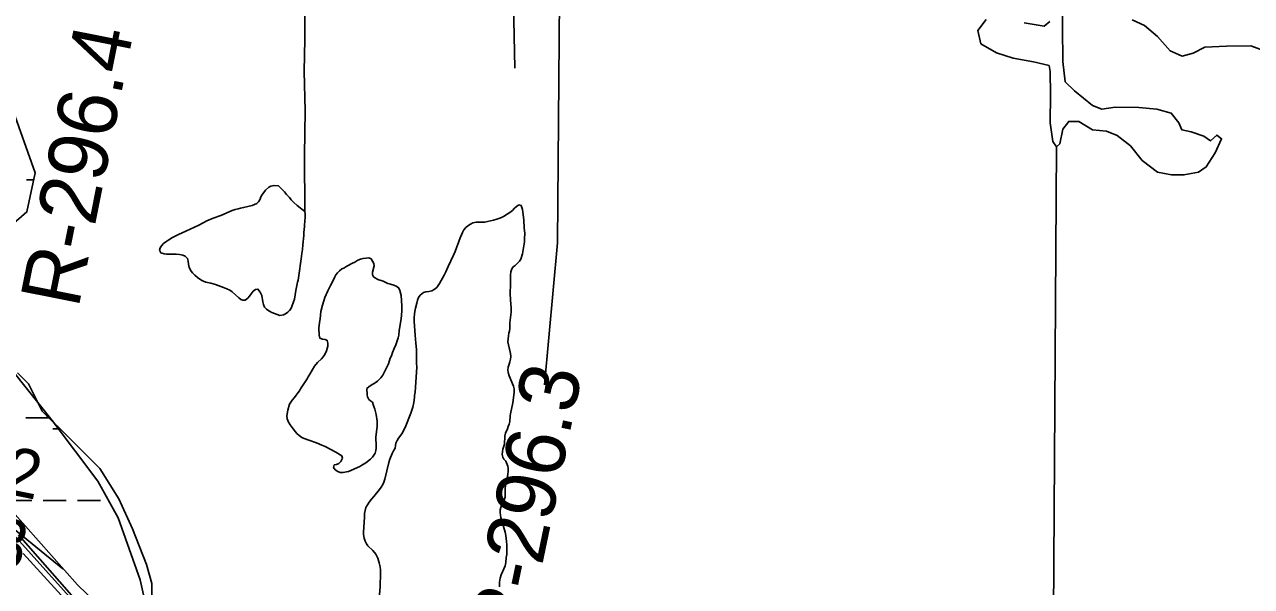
# Model space of a CAD drawing. Extents: x 3161615 to 3199515, y 867541 to 892976.
# Drawn here: x 3189551 to 3191264, y 884130 to 884915 of the extents above; entities that cross this region are included whole.
import ezdxf

# ---------------------------------------------------------------- set-up
doc = ezdxf.new("R2010")
doc.units = 0
for name, color, linetype in [('V-LEVE-TOET', 7, 'Continuous'), ('V-RIVR-RANG', 7, 'Continuous'), ('V-RIVR-RANG-IDEN', 7, 'Continuous'), ('V-SITE-VEGE', 7, 'Continuous'), ('V-TOPO-MINR', 7, 'Continuous'), ('V-TOPO-SHOR', 7, 'Continuous'), ('V-WETL-SWMP', 7, 'Continuous')]:
    doc.layers.add(name, color=color, linetype=linetype)

msp = doc.modelspace()

# ---------------------------------------------------------------- linework, layer by layer
at = {"layer": 'V-LEVE-TOET'}
msp.add_lwpolyline([(3189542.2, 884202.2), (3189629.8, 884102.3)], dxfattribs=at)
at = {"layer": 'V-SITE-VEGE'}
msp.add_lwpolyline([(3189541, 884428.5), (3189556.3, 884413.2), (3189575.4, 884375), (3189613.7, 884336.7), (3189655.7, 884294.7), (3189682.4, 884252.6), (3189701.6, 884210.6), (3189720.7, 884160.9), (3189728.3, 884134.1), (3189728.3, 884103.5), (3189736, 884061.4), (3189755.1, 884027), (3189778, 884000.3), (3189800.9, 883977.3), (3189804.7, 883962), (3189804.7, 883946.7), (3189781.8, 883946.7), (3189747.4, 883958.2), (3189548.7, 884176.2)], dxfattribs=at)
at = {"layer": 'V-TOPO-MINR'}
msp.add_lwpolyline([(3189536, 884210.1), (3189604.2, 884154.5)], dxfattribs=at)
at = {"layer": 'V-TOPO-SHOR'}
msp.add_line((3190991.3, 884744.4), (3190987.1, 884070), dxfattribs=at)
for points in [[(3189942.2, 884654), (3189941.7, 884732.5), (3189942.3, 884794.6), (3189941.2, 884849.5), (3189941.9, 884894.9), (3189942.3, 884964.3), (3189940.9, 885036.3), (3189939.3, 885103.6), (3189938.1, 885176.1), (3189939.6, 885235), (3189937.7, 885276.1), (3189935.1, 885284.2), (3189925.2, 885294.5), (3189917.9, 885300.8), (3189907.4, 885305), (3189881.2, 885308.3), (3189857.7, 885311.2), (3189827.3, 885318.1), (3189815.6, 885344)], [(3190235.2, 884854.5), (3190225.8, 885304.2), (3190084.3, 885325.8)], [(3190276.5, 884411.9), (3190294.7, 884610.1), (3190300.1, 885293.4)], [(3190999.3, 884953.5), (3190999.8, 884911.2)], [(3190999.8, 884911.2), (3191000.1, 884863.4), (3191003.3, 884835.4), (3191016.7, 884822.4), (3191041.7, 884802), (3191054.7, 884797.1), (3191073.3, 884799.6), (3191106.4, 884799.4), (3191131.5, 884797.1), (3191151.7, 884791.4), (3191162, 884778.1), (3191166.6, 884768.1), (3191179.5, 884765.1), (3191197, 884759.4), (3191206.4, 884752.7), (3191215.1, 884760.8), (3191221.8, 884755.6), (3191213, 884735.9), (3191200.4, 884716.3), (3191189.6, 884708.9), (3191169.4, 884705.2), (3191152.2, 884705.2), (3191132.5, 884708.8), (3191111, 884725.3), (3191094.6, 884745.6), (3191076.1, 884760.4), (3191061, 884766.2), (3191041.6, 884768.1), (3191022.6, 884779.9), (3191008.5, 884779.8), (3191000.3, 884769), (3190995.9, 884748.6), (3190991.3, 884744.4), (3190986.3, 884752), (3190982.5, 884777.9), (3190983.1, 884817.5), (3190982.5, 884849.5), (3190981, 884857.8), (3190959.4, 884863.1), (3190930.8, 884868.2), (3190907.6, 884875.7), (3190886, 884888.3), (3190881.4, 884907.1), (3190893.3, 884922.2)], [(3191280.2, 884879.1), (3191262.8, 884885.5), (3191228.8, 884884.9), (3191198.7, 884883.4), (3191182.3, 884875.2), (3191166.9, 884870.9), (3191150.1, 884878.5), (3191132.4, 884898.7), (3191114.2, 884914.1), (3191097, 884921.8)], [(3190946.4, 884917.4), (3190974, 884913), (3190982, 884919.6)], [(3189942.2, 884654), (3189931.3, 884662.5), (3189926.4, 884666.4), (3189923.1, 884670.1), (3189920.7, 884673.4), (3189916.6, 884677.6), (3189913.7, 884681.3), (3189905.1, 884689.7), (3189899, 884690.4), (3189894.4, 884689.4), (3189891.6, 884688.1), (3189887, 884683.6), (3189884.8, 884680.6), (3189882.7, 884678.3), (3189880.4, 884674.6), (3189879.4, 884671.3), (3189877.3, 884667.3), (3189874.8, 884665.4), (3189868.5, 884662.4), (3189856.5, 884659.5), (3189852.2, 884658.5), (3189848.7, 884657.9), (3189844.8, 884656.9), (3189840.5, 884655.3), (3189824.9, 884648.4), (3189814, 884644.5), (3189805.3, 884640.8), (3189800.2, 884638), (3189793.8, 884634.9), (3189775.7, 884626.4), (3189765.4, 884621.9), (3189757.1, 884617.6), (3189752.2, 884614.3), (3189747.7, 884611.5), (3189744.6, 884609.2), (3189741.7, 884606.2), (3189740, 884603.3), (3189739.2, 884599.8), (3189741, 884596.3), (3189745.6, 884594.7), (3189749, 884594.2), (3189762.4, 884594.4), (3189766.9, 884594), (3189771.6, 884592.9), (3189775.1, 884591.4), (3189778, 884588.1), (3189779, 884584.4), (3189779.4, 884580.3), (3189780.4, 884575.8), (3189783.3, 884570.7), (3189785.3, 884568.4), (3189788.4, 884565.1), (3189792.1, 884561.8), (3189798, 884557.7), (3189803.7, 884555.2), (3189810.7, 884553.7), (3189817.1, 884552), (3189828.6, 884547.9), (3189833.3, 884546), (3189837.2, 884544), (3189840.6, 884541.7), (3189849.7, 884533.4), (3189852.7, 884531.2), (3189855.4, 884529.9), (3189858.7, 884530.3), (3189862.2, 884532.8), (3189864.7, 884535.8), (3189867.1, 884539.1), (3189870, 884542.8), (3189872.9, 884544.8), (3189876.4, 884545.6), (3189879.7, 884541.5), (3189881.9, 884536.6), (3189883.3, 884527.8), (3189884.1, 884524.1), (3189885.8, 884520.5), (3189888.4, 884517.5), (3189891.9, 884515), (3189895.8, 884512.7), (3189906.9, 884508.6), (3189912, 884509.6), (3189915.1, 884511.2), (3189918.4, 884513.2), (3189920.7, 884515.5), (3189922.5, 884518.1), (3189923.8, 884521.2), (3189926.3, 884528), (3189927.5, 884531.7), (3189929.4, 884543.6), (3189931.7, 884555.1), (3189932.5, 884558), (3189933.8, 884564.7), (3189937, 884587.7), (3189937.8, 884595.3), (3189938.5, 884601.1), (3189939.1, 884607.6), (3189940.6, 884620.4), (3189940.8, 884624.5), (3189941.7, 884632.9), (3189941.7, 884636), (3189942.1, 884639.7)], [(3189942.1, 884639.7), (3189942.5, 884646.9), (3189942.4, 884650.8), (3189942.2, 884654)], [(3190029.4, 884244.2), (3190031.9, 884248), (3190034.9, 884251.9), (3190038.1, 884255.8), (3190046.4, 884265.5), (3190048.6, 884268.7), (3190050.8, 884272.6), (3190052.3, 884276), (3190053.9, 884280.2), (3190059.4, 884303.1), (3190060.7, 884307.8), (3190064, 884315.9), (3190065.8, 884319.8), (3190067.9, 884323.3), (3190068.4, 884326.8), (3190069.2, 884330.3), (3190070.7, 884334.1), (3190072.8, 884337.4), (3190077.2, 884343.4), (3190082.1, 884352), (3190090, 884372), (3190092.8, 884380.6), (3190094.1, 884387), (3190095.1, 884393.9), (3190095.3, 884397), (3190096.1, 884401.6), (3190098.2, 884436.3), (3190097.9, 884442.2), (3190098, 884448.8), (3190097.8, 884461.3), (3190097.1, 884469.9), (3190095.9, 884481.2), (3190094.8, 884500.3), (3190094.8, 884505.4), (3190095, 884511), (3190095.4, 884514.4), (3190096.3, 884518.9), (3190098.3, 884526.1), (3190099.2, 884530), (3190100.8, 884533.6), (3190102.9, 884537), (3190105.1, 884539.1), (3190107.8, 884540.8), (3190110.9, 884541.7), (3190114.9, 884542.4), (3190119.1, 884543.3), (3190122.7, 884545), (3190126.1, 884548), (3190128.2, 884550.4), (3190130.1, 884553.4), (3190136.4, 884565.1), (3190138.8, 884569.9), (3190141.9, 884577), (3190149.7, 884593.1), (3190151.9, 884598.2), (3190159, 884617.4), (3190160.5, 884621.3), (3190162.2, 884624.8), (3190164, 884628.2), (3190166.9, 884631.5), (3190169.6, 884634.1), (3190173.2, 884636.5), (3190176.6, 884638.2), (3190181.2, 884639), (3190184.7, 884639.3), (3190188.4, 884639.1), (3190193.1, 884639.1), (3190196.9, 884639.8), (3190205.5, 884641.7), (3190208.6, 884642.9), (3190213, 884644.2), (3190216.4, 884645.6), (3190219.2, 884647), (3190224.6, 884650.5), (3190228.1, 884652.6), (3190231.7, 884655.4), (3190234.5, 884658.6), (3190237.3, 884661), (3190240.6, 884663.1), (3190243.8, 884662.6), (3190245, 884659.7), (3190245.7, 884656.6), (3190246.4, 884653), (3190247.6, 884642.2), (3190248.4, 884630.6), (3190248.9, 884623.7), (3190248.8, 884615.8), (3190248.5, 884611.7), (3190246.1, 884594.8), (3190243.7, 884587.4), (3190241.6, 884584.4), (3190235.8, 884578.5), (3190233, 884576.5), (3190230.8, 884573.7), (3190229.6, 884569.6), (3190228.9, 884565.1), (3190229.1, 884552.9), (3190228.6, 884538.8), (3190229.6, 884523.6), (3190230, 884520.5), (3190230.2, 884513.3)], [(3189185.2, 884612.3), (3189346.2, 884412.7), (3189646.2, 884079.1), (3189748.6, 883965.5), (3189826.4, 883944)], [(3190028.5, 884406.8), (3190031.4, 884409.1), (3190034.6, 884411.1), (3190040.4, 884414.4), (3190043.3, 884416.8), (3190048.2, 884421.5), (3190050.7, 884425.2), (3190058.6, 884441.2), (3190061.1, 884449), (3190062.8, 884452.5), (3190064.6, 884456.8), (3190066.5, 884462.5), (3190068.8, 884467.9), (3190072.3, 884477.5), (3190073.1, 884481.4), (3190073.8, 884487.8), (3190076.3, 884504.2), (3190077.6, 884514.7), (3190077.4, 884522.2), (3190076.4, 884536.4), (3190074.8, 884543.8), (3190073.4, 884547.1), (3190070.5, 884549.4), (3190066.2, 884551), (3190061.5, 884552.3), (3190057.8, 884553.6), (3190051.3, 884556.5), (3190043.7, 884559.2), (3190037.7, 884562.5), (3190036.3, 884565.6), (3190036.5, 884569), (3190038.6, 884577.9), (3190038.4, 884581.4), (3190036.6, 884584.6), (3190034.5, 884587.9), (3190031.1, 884589.2), (3190027.4, 884589), (3190023.2, 884588.4), (3190019.5, 884587.4), (3190016, 884585.8), (3190011.9, 884583.3), (3190008.4, 884581.7), (3190000.4, 884577.6), (3189996.3, 884575), (3189993.6, 884573.7), (3189990.3, 884571.3), (3189987.6, 884568.4), (3189985.4, 884565.7), (3189983.7, 884562.9), (3189980, 884554.7), (3189977.7, 884550.6), (3189975.6, 884545.9), (3189974, 884543.2), (3189970, 884533.6), (3189968.4, 884529.3), (3189966.5, 884523.3), (3189964.4, 884514.3), (3189963.3, 884504.2), (3189962.3, 884498.9), (3189961.6, 884490.9), (3189962.2, 884481), (3189963, 884476.9), (3189966.7, 884475.4), (3189970.2, 884475.2), (3189973.3, 884473.8), (3189974.3, 884469.9), (3189973.9, 884466), (3189972.4, 884459.2), (3189970.1, 884454.1), (3189967.8, 884450.8), (3189965.2, 884448.1), (3189959.8, 884443), (3189955.7, 884438.1), (3189948.8, 884426.6), (3189946.6, 884422.9), (3189945.3, 884420.1), (3189935.8, 884406.1), (3189934.4, 884403.3), (3189932.5, 884401), (3189930, 884397.3), (3189927.6, 884394.3), (3189924.1, 884390.4), (3189922.2, 884387.7), (3189920.7, 884384.6), (3189918.2, 884376.6), (3189917, 884368.4), (3189917.4, 884364.1), (3189919.4, 884359.4), (3189921.5, 884355.9), (3189925.7, 884350.3), (3189929, 884346.2), (3189930.9, 884343.9), (3189934.1, 884341), (3189938, 884338.2), (3189940.9, 884336.9), (3189947.7, 884334.6), (3189958.1, 884330.7), (3189965.7, 884327.6), (3189970.2, 884325.5), (3189985.4, 884317.6), (3189993.6, 884312.5)], [(3190230.2, 884513.3), (3190228.3, 884498.6), (3190228.3, 884490.8), (3190227.9, 884487), (3190227, 884483.9), (3190226.4, 884480.3), (3190225.5, 884472.1), (3190226.2, 884467.6), (3190229.3, 884455.4), (3190229.6, 884451.5), (3190229.1, 884447.5), (3190228.3, 884444.1), (3190227.2, 884440.9), (3190226, 884436.6), (3190225.3, 884432.9), (3190225.7, 884428.9), (3190227.2, 884424.6), (3190233.5, 884409.9), (3190234.3, 884406.2), (3190234.4, 884401.7), (3190233.1, 884393.7), (3190232.2, 884386.6), (3190229.1, 884371.4), (3190228.8, 884368.3), (3190228.4, 884360.5), (3190227.4, 884356.8), (3190226, 884353.8), (3190224.7, 884350.4), (3190222, 884344.2), (3190221.2, 884340.2), (3190220.6, 884329.1), (3190218.3, 884321.9), (3190217.8, 884318.2), (3190217.6, 884314.3), (3190218.2, 884310.7), (3190219.9, 884307.8), (3190222.6, 884305)], [(3189993.6, 884312.5), (3189994.4, 884309.2), (3189992.1, 884304.7), (3189989.4, 884302), (3189986.1, 884300.6), (3189983.1, 884299.8), (3189982.2, 884296.5), (3189984.1, 884293.2), (3189988.1, 884290.5), (3189991.4, 884289.1), (3189995.1, 884289.2), (3190002.9, 884290.9), (3190006.4, 884292.1), (3190015.3, 884296.5), (3190018.6, 884297.8), (3190021.5, 884299.4), (3190027.2, 884302.7), (3190033.6, 884308), (3190036.3, 884310.8), (3190038.2, 884313.3), (3190040, 884316.2), (3190041.1, 884319.9), (3190041.7, 884323.4), (3190041.5, 884330.5), (3190041.1, 884334.5), (3190041.1, 884339.2), (3190043, 884353.8), (3190042.9, 884361.1), (3190041.7, 884370.4), (3190039.7, 884378), (3190038.4, 884381.5), (3190037.6, 884384.4), (3190036.4, 884387.5), (3190033.5, 884389.5), (3190031.1, 884391.4), (3190029.6, 884394.9), (3190028.8, 884397.8), (3190028.5, 884406.8)], [(3190222.6, 884305), (3190225.4, 884298), (3190225.8, 884295), (3190225.9, 884290.5), (3190225.6, 884287.1), (3190224.9, 884283.8), (3190222.1, 884272.5), (3190221.6, 884265.4), (3190221.7, 884262), (3190221.6, 884254.7), (3190220.5, 884251.3), (3190217.5, 884244.4), (3190215.6, 884240.6), (3190214.8, 884237.2), (3190214.7, 884233.7), (3190215, 884229.4), (3190215.5, 884226.4), (3190217, 884221.5), (3190220.9, 884209.4), (3190221.7, 884205.7), (3190222.4, 884201.4), (3190223.4, 884192.9), (3190223.9, 884188.4), (3190224.1, 884181.6), (3190223.8, 884174.6), (3190223.3, 884170.4), (3190222.8, 884163.6), (3190221.6, 884159), (3190215.9, 884146.1), (3190214.8, 884141.8), (3190213.9, 884135.9), (3190213.7, 884129.7)], [(3190046.3, 884118.4), (3190047.3, 884130.1), (3190047.7, 884148.5), (3190047.7, 884152.7), (3190047.2, 884157.5), (3190045.9, 884163.2), (3190043.9, 884169.6), (3190041.1, 884175.2), (3190037, 884180.2), (3190030, 884186.9), (3190028, 884189.6), (3190026, 884193.5), (3190024.7, 884197.5), (3190024, 884202.7), (3190024, 884205.9), (3190025.2, 884227), (3190025.3, 884232), (3190026, 884236.4), (3190027.2, 884240.2), (3190029.4, 884244.2)]]:
    msp.add_lwpolyline(points, dxfattribs=at)
at = {"layer": 'V-WETL-SWMP'}
for p, q in [((3189553.3, 884698.4), (3189563.7, 884698.4)), ((3189552.4, 884365.7), (3189586.2, 884365.6)), ((3189590.3, 884350.2), (3189598, 884350.2)), ((3189528.7, 884250.4), (3189560.7, 884250.3)), ((3189576.7, 884250.2), (3189608.7, 884250.1)), ((3189624.7, 884250.1), (3189656.7, 884250))]:
    msp.add_line(p, q, dxfattribs=at)
for points in [[(3189532.6, 884801.4), (3189565.7, 884707.9), (3189553.9, 884653.4), (3189509.6, 884615.2)], [(3189534.7, 884430.4), (3189589.2, 884361.8), (3189653.1, 884277.1), (3189681.3, 884225.9), (3189712.2, 884139.1), (3189728.2, 884065.5), (3189700.4, 884059), (3189624.4, 884132.5), (3189534, 884235)]]:
    msp.add_lwpolyline(points, dxfattribs=at)
msp.add_arc((3189547.1, 884366.2), 35.2, 359.0699, 7.4124, dxfattribs=at)

# ---------------------------------------------------------------- texts
at = {"layer": 'V-RIVR-RANG'}
for s, p in [('44.2', (3189395.9, 884285.6)), ('55.8', (3189376.3, 884187.6))]:
    msp.add_text(s, height=67, rotation=348.5883, dxfattribs=at).set_placement(p)
at = {"layer": 'V-RIVR-RANG-IDEN'}
for s, rotation, p in [('R-296.4', 78.7309, (3189625.7, 884517.2)), ('R-296.3', 78.2289, (3190249.2, 884043.3))]:
    msp.add_text(s, height=83, rotation=rotation, dxfattribs=at).set_placement(p)

doc.saveas('drawing.dxf')
